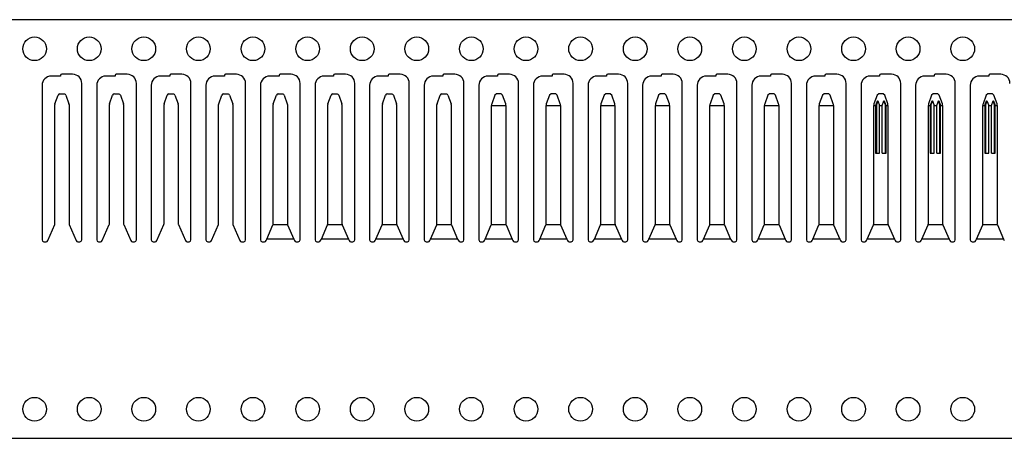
# Model space of a CAD drawing. Header units: inches. Extents: x 1880 to 2363, y -453 to -54.
# Tile 706 of 1056: x 1942.01 to 1944.71, y -67.94 to -66.79. Entities that reach past the tile are written whole.
import ezdxf

# ---------------------------------------------------------------- set-up
doc = ezdxf.new("R2010")
doc.units = ezdxf.units.IN
doc.header["$LTSCALE"] = 0.5
doc.header["$MEASUREMENT"] = 0
doc.linetypes.add('HIDDEN', pattern=[0.225, 0.15, -0.075])
doc.layers.add('APP-M-S', color=30, linetype='Continuous')
doc.layers.add('SID-M-D', color=42, linetype='Continuous')

# ---------------------------------------------------------------- blocks, each defined once
blk = doc.blocks.new('STRIP')
at = {"layer": 'APP-M-S', "linetype": 'Continuous', "lineweight": 25}
for p, q in [((1951.3505, -66.7911), (1936.8505, -66.7911)), ((1942.122, -66.9461), (1942.096, -66.9461)), ((1942.122, -66.9441), (1942.122, -66.9461)), ((1942.155, -66.9411), (1942.125, -66.9411)), ((1942.272, -66.9461), (1942.246, -66.9461)), ((1942.272, -66.9441), (1942.272, -66.9461)), ((1942.305, -66.9411), (1942.275, -66.9411)), ((1942.422, -66.9461), (1942.396, -66.9461)), ((1942.422, -66.9441), (1942.422, -66.9461)), ((1942.455, -66.9411), (1942.425, -66.9411)), ((1942.572, -66.9461), (1942.546, -66.9461)), ((1942.572, -66.9441), (1942.572, -66.9461)), ((1942.605, -66.9411), (1942.575, -66.9411)), ((1942.722, -66.9461), (1942.696, -66.9461)), ((1942.722, -66.9441), (1942.722, -66.9461)), ((1942.755, -66.9411), (1942.725, -66.9411)), ((1942.872, -66.9461), (1942.846, -66.9461)), ((1942.872, -66.9441), (1942.872, -66.9461)), ((1942.905, -66.9411), (1942.875, -66.9411)), ((1943.022, -66.9461), (1942.996, -66.9461)), ((1943.022, -66.9441), (1943.022, -66.9461)), ((1943.055, -66.9411), (1943.025, -66.9411)), ((1943.172, -66.9461), (1943.146, -66.9461)), ((1943.172, -66.9441), (1943.172, -66.9461)), ((1943.205, -66.9411), (1943.175, -66.9411)), ((1943.322, -66.9461), (1943.296, -66.9461)), ((1943.322, -66.9441), (1943.322, -66.9461)), ((1943.355, -66.9411), (1943.325, -66.9411)), ((1943.472, -66.9461), (1943.446, -66.9461)), ((1943.472, -66.9441), (1943.472, -66.9461)), ((1943.505, -66.9411), (1943.475, -66.9411)), ((1943.622, -66.9461), (1943.596, -66.9461)), ((1943.622, -66.9441), (1943.622, -66.9461)), ((1943.655, -66.9411), (1943.625, -66.9411)), ((1943.772, -66.9461), (1943.746, -66.9461)), ((1943.772, -66.9441), (1943.772, -66.9461)), ((1943.805, -66.9411), (1943.775, -66.9411)), ((1943.922, -66.9461), (1943.896, -66.9461)), ((1943.922, -66.9441), (1943.922, -66.9461)), ((1943.955, -66.9411), (1943.925, -66.9411)), ((1944.072, -66.9461), (1944.046, -66.9461)), ((1944.072, -66.9441), (1944.072, -66.9461)), ((1944.105, -66.9411), (1944.075, -66.9411)), ((1944.222, -66.9461), (1944.196, -66.9461)), ((1944.222, -66.9441), (1944.222, -66.9461)), ((1944.255, -66.9411), (1944.225, -66.9411)), ((1944.372, -66.9461), (1944.346, -66.9461)), ((1944.372, -66.9441), (1944.372, -66.9461)), ((1944.405, -66.9411), (1944.375, -66.9411)), ((1944.522, -66.9461), (1944.496, -66.9461)), ((1944.522, -66.9441), (1944.522, -66.9461)), ((1944.555, -66.9411), (1944.525, -66.9411)), ((1944.672, -66.9461), (1944.646, -66.9461)), ((1944.672, -66.9441), (1944.672, -66.9461)), ((1944.705, -66.9411), (1944.675, -66.9411)), ((1942.071, -66.9711), (1942.071, -67.3961)), ((1942.18, -67.3961), (1942.18, -66.9661)), ((1942.221, -66.9711), (1942.221, -67.3961)), ((1942.33, -67.3961), (1942.33, -66.9661)), ((1942.371, -66.9711), (1942.371, -67.3961)), ((1942.48, -67.3961), (1942.48, -66.9661)), ((1942.521, -66.9711), (1942.521, -67.3961)), ((1942.63, -67.3961), (1942.63, -66.9661)), ((1942.671, -66.9711), (1942.671, -67.3961)), ((1942.78, -67.3961), (1942.78, -66.9661)), ((1942.821, -66.9711), (1942.821, -67.3961)), ((1942.93, -67.3961), (1942.93, -66.9661)), ((1942.971, -66.9711), (1942.971, -67.3961)), ((1943.08, -67.3961), (1943.08, -66.9661)), ((1943.121, -66.9711), (1943.121, -67.3961)), ((1943.23, -67.3961), (1943.23, -66.9661)), ((1943.271, -66.9711), (1943.271, -67.3961)), ((1943.38, -67.3961), (1943.38, -66.9661)), ((1943.421, -66.9711), (1943.421, -67.3961)), ((1943.53, -67.3961), (1943.53, -66.9661)), ((1943.571, -66.9711), (1943.571, -67.3961)), ((1943.68, -67.3961), (1943.68, -66.9661)), ((1943.721, -66.9711), (1943.721, -67.3961)), ((1943.83, -67.3961), (1943.83, -66.9661)), ((1943.871, -66.9711), (1943.871, -67.3961)), ((1943.98, -67.3961), (1943.98, -66.9661)), ((1944.021, -66.9711), (1944.021, -67.3961)), ((1944.13, -67.3961), (1944.13, -66.9661)), ((1944.171, -66.9711), (1944.171, -67.3961)), ((1944.28, -67.3961), (1944.28, -66.9661)), ((1944.321, -66.9711), (1944.321, -67.3961)), ((1944.43, -67.3961), (1944.43, -66.9661)), ((1944.471, -66.9711), (1944.471, -67.3961)), ((1944.58, -67.3961), (1944.58, -66.9661)), ((1944.621, -66.9711), (1944.621, -67.3961)), ((1942.1063, -67.022), (1942.1149, -66.9984)), ((1942.1196, -66.9951), (1942.1323, -66.9951)), ((1942.1323, -66.9951), (1942.1331, -66.9954)), ((1942.1361, -66.9984), (1942.1447, -67.022)), ((1942.2563, -67.022), (1942.2649, -66.9984)), ((1942.2696, -66.9951), (1942.2823, -66.9951)), ((1942.2823, -66.9951), (1942.2831, -66.9954)), ((1942.2861, -66.9984), (1942.2947, -67.022)), ((1942.4063, -67.022), (1942.4149, -66.9984)), ((1942.4196, -66.9951), (1942.4323, -66.9951)), ((1942.4323, -66.9951), (1942.4331, -66.9954)), ((1942.4361, -66.9984), (1942.4447, -67.022)), ((1942.5563, -67.022), (1942.5649, -66.9984)), ((1942.5696, -66.9951), (1942.5823, -66.9951)), ((1942.5823, -66.9951), (1942.5831, -66.9954)), ((1942.5861, -66.9984), (1942.5947, -67.022)), ((1942.7063, -67.022), (1942.7149, -66.9984)), ((1942.7196, -66.9951), (1942.7323, -66.9951)), ((1942.7323, -66.9951), (1942.7331, -66.9954)), ((1942.7361, -66.9984), (1942.7447, -67.022)), ((1942.8563, -67.022), (1942.8649, -66.9984)), ((1942.8696, -66.9951), (1942.8823, -66.9951)), ((1942.8823, -66.9951), (1942.8831, -66.9954)), ((1942.8861, -66.9984), (1942.8947, -67.022)), ((1943.0063, -67.022), (1943.0149, -66.9984)), ((1943.0196, -66.9951), (1943.0323, -66.9951)), ((1943.0323, -66.9951), (1943.0331, -66.9954)), ((1943.0361, -66.9984), (1943.0447, -67.022)), ((1943.1563, -67.022), (1943.1649, -66.9984)), ((1943.1696, -66.9951), (1943.1823, -66.9951)), ((1943.1823, -66.9951), (1943.1831, -66.9954)), ((1943.1861, -66.9984), (1943.1947, -67.022)), ((1943.3149, -66.9984), (1943.3063, -67.022)), ((1943.3196, -66.9951), (1943.3149, -66.9984)), ((1943.3323, -66.9951), (1943.3196, -66.9951)), ((1943.3331, -66.9954), (1943.3323, -66.9951)), ((1943.3361, -66.9984), (1943.3331, -66.9954)), ((1943.3447, -67.022), (1943.3361, -66.9984)), ((1943.4649, -66.9984), (1943.4563, -67.022)), ((1943.4696, -66.9951), (1943.4649, -66.9984)), ((1943.4823, -66.9951), (1943.4696, -66.9951)), ((1943.4831, -66.9954), (1943.4823, -66.9951)), ((1943.4861, -66.9984), (1943.4831, -66.9954)), ((1943.4947, -67.022), (1943.4861, -66.9984)), ((1943.6149, -66.9984), (1943.6063, -67.022)), ((1943.6196, -66.9951), (1943.6149, -66.9984)), ((1943.6323, -66.9951), (1943.6196, -66.9951)), ((1943.6331, -66.9954), (1943.6323, -66.9951)), ((1943.6361, -66.9984), (1943.6331, -66.9954)), ((1943.6447, -67.022), (1943.6361, -66.9984)), ((1943.7649, -66.9984), (1943.7563, -67.022)), ((1943.7696, -66.9951), (1943.7649, -66.9984)), ((1943.7823, -66.9951), (1943.7696, -66.9951)), ((1943.7831, -66.9954), (1943.7823, -66.9951)), ((1943.7861, -66.9984), (1943.7831, -66.9954)), ((1943.7947, -67.022), (1943.7861, -66.9984)), ((1943.9149, -66.9984), (1943.9063, -67.022)), ((1943.9196, -66.9951), (1943.9149, -66.9984)), ((1943.9323, -66.9951), (1943.9196, -66.9951)), ((1943.9331, -66.9954), (1943.9323, -66.9951)), ((1943.9361, -66.9984), (1943.9331, -66.9954)), ((1943.9447, -67.022), (1943.9361, -66.9984)), ((1944.0649, -66.9984), (1944.0563, -67.022)), ((1944.0696, -66.9951), (1944.0649, -66.9984)), ((1944.0823, -66.9951), (1944.0696, -66.9951)), ((1944.0831, -66.9954), (1944.0823, -66.9951)), ((1944.0861, -66.9984), (1944.0831, -66.9954)), ((1944.0947, -67.022), (1944.0861, -66.9984)), ((1944.2149, -66.9984), (1944.2063, -67.022)), ((1944.2196, -66.9951), (1944.2149, -66.9984)), ((1944.2323, -66.9951), (1944.2196, -66.9951)), ((1944.2331, -66.9954), (1944.2323, -66.9951)), ((1944.2361, -66.9984), (1944.2331, -66.9954)), ((1944.2447, -67.022), (1944.2361, -66.9984)), ((1944.3649, -66.9984), (1944.3563, -67.022)), ((1944.3696, -66.9951), (1944.3649, -66.9984)), ((1944.3823, -66.9951), (1944.3696, -66.9951)), ((1944.3831, -66.9954), (1944.3823, -66.9951)), ((1944.3861, -66.9984), (1944.3831, -66.9954)), ((1944.3947, -67.022), (1944.3861, -66.9984)), ((1944.5149, -66.9984), (1944.5063, -67.022)), ((1944.5196, -66.9951), (1944.5149, -66.9984)), ((1944.5323, -66.9951), (1944.5196, -66.9951)), ((1944.5331, -66.9954), (1944.5323, -66.9951)), ((1944.5361, -66.9984), (1944.5331, -66.9954)), ((1944.5447, -67.022), (1944.5361, -66.9984)), ((1944.6649, -66.9984), (1944.6563, -67.022)), ((1944.6696, -66.9951), (1944.6649, -66.9984)), ((1944.6823, -66.9951), (1944.6696, -66.9951)), ((1944.6831, -66.9954), (1944.6823, -66.9951)), ((1944.6861, -66.9984), (1944.6831, -66.9954)), ((1944.6947, -67.022), (1944.6861, -66.9984)), ((1942.106, -67.3516), (1942.106, -67.0237)), ((1942.145, -67.0237), (1942.145, -67.3516)), ((1942.256, -67.3516), (1942.256, -67.0237)), ((1942.295, -67.0237), (1942.295, -67.3516)), ((1942.406, -67.3516), (1942.406, -67.0237)), ((1942.445, -67.0237), (1942.445, -67.3516)), ((1942.556, -67.3516), (1942.556, -67.0237)), ((1942.595, -67.0237), (1942.595, -67.3516)), ((1942.706, -67.3516), (1942.706, -67.0237)), ((1942.745, -67.0237), (1942.745, -67.3516)), ((1942.856, -67.3516), (1942.856, -67.0237)), ((1942.895, -67.0237), (1942.895, -67.3516)), ((1943.006, -67.3516), (1943.006, -67.0237)), ((1943.045, -67.0237), (1943.045, -67.3516)), ((1943.156, -67.3516), (1943.156, -67.0237)), ((1943.195, -67.0237), (1943.195, -67.3516)), ((1943.3063, -67.022), (1943.306, -67.0237)), ((1943.306, -67.0237), (1943.306, -67.027)), ((1943.306, -67.027), (1943.345, -67.027)), ((1943.306, -67.3516), (1943.306, -67.027)), ((1943.345, -67.0237), (1943.3447, -67.022)), ((1943.345, -67.027), (1943.345, -67.0237)), ((1943.345, -67.027), (1943.345, -67.3516)), ((1943.4563, -67.022), (1943.456, -67.0237)), ((1943.456, -67.0237), (1943.456, -67.027)), ((1943.456, -67.3516), (1943.456, -67.027)), ((1943.456, -67.027), (1943.495, -67.027)), ((1943.495, -67.0237), (1943.4947, -67.022)), ((1943.495, -67.027), (1943.495, -67.0237)), ((1943.495, -67.027), (1943.495, -67.3516)), ((1943.6063, -67.022), (1943.606, -67.0237)), ((1943.606, -67.0237), (1943.606, -67.027)), ((1943.606, -67.3516), (1943.606, -67.027)), ((1943.606, -67.027), (1943.645, -67.027)), ((1943.645, -67.0237), (1943.6447, -67.022)), ((1943.645, -67.027), (1943.645, -67.0237)), ((1943.645, -67.027), (1943.645, -67.3516)), ((1943.7563, -67.022), (1943.756, -67.0237)), ((1943.756, -67.0237), (1943.756, -67.027)), ((1943.756, -67.027), (1943.795, -67.027)), ((1943.756, -67.3516), (1943.756, -67.027)), ((1943.795, -67.0237), (1943.7947, -67.022)), ((1943.795, -67.027), (1943.795, -67.0237)), ((1943.795, -67.027), (1943.795, -67.3516)), ((1943.9063, -67.022), (1943.906, -67.0237)), ((1943.906, -67.0237), (1943.906, -67.027)), ((1943.906, -67.027), (1943.945, -67.027)), ((1943.906, -67.3516), (1943.906, -67.027)), ((1943.945, -67.0237), (1943.9447, -67.022)), ((1943.945, -67.027), (1943.945, -67.0237)), ((1943.945, -67.027), (1943.945, -67.3516)), ((1944.0563, -67.022), (1944.056, -67.0237)), ((1944.056, -67.0237), (1944.056, -67.027)), ((1944.056, -67.3516), (1944.056, -67.027)), ((1944.056, -67.027), (1944.095, -67.027)), ((1944.095, -67.0237), (1944.0947, -67.022)), ((1944.095, -67.027), (1944.095, -67.0237)), ((1944.095, -67.027), (1944.095, -67.3516)), ((1944.2063, -67.022), (1944.206, -67.0237)), ((1944.206, -67.0237), (1944.206, -67.027)), ((1944.206, -67.027), (1944.245, -67.027)), ((1944.206, -67.3516), (1944.206, -67.027)), ((1944.245, -67.0237), (1944.2447, -67.022)), ((1944.245, -67.027), (1944.245, -67.0237)), ((1944.245, -67.027), (1944.245, -67.3516)), ((1944.3563, -67.022), (1944.356, -67.0237)), ((1944.356, -67.0237), (1944.356, -67.027)), ((1944.356, -67.3516), (1944.356, -67.027)), ((1944.356, -67.027), (1944.3612, -67.027)), ((1944.3612, -67.027), (1944.3612, -67.1574)), ((1944.3625, -67.0238), (1944.3661, -67.0139)), ((1944.3625, -67.0238), (1944.3625, -67.1574)), ((1944.364, -67.0242), (1944.3661, -67.0184)), ((1944.364, -67.1574), (1944.364, -67.0242)), ((1944.3661, -67.0139), (1944.3671, -67.0139)), ((1944.3661, -67.0139), (1944.3661, -67.0184)), ((1944.3661, -67.0184), (1944.3671, -67.0157)), ((1944.3671, -67.0139), (1944.3719, -67.027)), ((1944.3671, -67.0139), (1944.3671, -67.0157)), ((1944.3719, -67.1574), (1944.3719, -67.027)), ((1944.3719, -67.027), (1944.3792, -67.027)), ((1944.3792, -67.027), (1944.3839, -67.0139)), ((1944.3792, -67.1574), (1944.3792, -67.027)), ((1944.3839, -67.0139), (1944.3849, -67.0139)), ((1944.3839, -67.0139), (1944.3839, -67.0157)), ((1944.3839, -67.0157), (1944.3849, -67.0184)), ((1944.3849, -67.0139), (1944.3885, -67.0238)), ((1944.3849, -67.0139), (1944.3849, -67.0184)), ((1944.3849, -67.0184), (1944.387, -67.0242)), ((1944.387, -67.0242), (1944.387, -67.1574)), ((1944.3885, -67.0238), (1944.3885, -67.1574)), ((1944.3898, -67.1574), (1944.3898, -67.027)), ((1944.3898, -67.027), (1944.395, -67.027)), ((1944.395, -67.0237), (1944.3947, -67.022)), ((1944.395, -67.027), (1944.395, -67.0237)), ((1944.395, -67.027), (1944.395, -67.3516)), ((1944.5063, -67.022), (1944.506, -67.0237)), ((1944.506, -67.0237), (1944.506, -67.027)), ((1944.506, -67.3516), (1944.506, -67.027)), ((1944.506, -67.027), (1944.5112, -67.027)), ((1944.5112, -67.027), (1944.5112, -67.1574)), ((1944.5125, -67.0238), (1944.5161, -67.0139)), ((1944.5125, -67.0238), (1944.5125, -67.1574)), ((1944.514, -67.0242), (1944.5161, -67.0184)), ((1944.514, -67.1574), (1944.514, -67.0242)), ((1944.5161, -67.0139), (1944.5171, -67.0139)), ((1944.5161, -67.0139), (1944.5161, -67.0184)), ((1944.5161, -67.0184), (1944.5171, -67.0157)), ((1944.5171, -67.0139), (1944.5219, -67.027)), ((1944.5171, -67.0139), (1944.5171, -67.0157)), ((1944.5219, -67.1574), (1944.5219, -67.027)), ((1944.5219, -67.027), (1944.5292, -67.027)), ((1944.5292, -67.027), (1944.5339, -67.0139)), ((1944.5292, -67.1574), (1944.5292, -67.027)), ((1944.5339, -67.0139), (1944.5339, -67.0157)), ((1944.5339, -67.0139), (1944.5349, -67.0139)), ((1944.5339, -67.0157), (1944.5349, -67.0184)), ((1944.5349, -67.0139), (1944.5385, -67.0238)), ((1944.5349, -67.0139), (1944.5349, -67.0184)), ((1944.5349, -67.0184), (1944.537, -67.0242)), ((1944.537, -67.0242), (1944.537, -67.1574)), ((1944.5385, -67.0238), (1944.5385, -67.1574)), ((1944.5398, -67.1574), (1944.5398, -67.027)), ((1944.5398, -67.027), (1944.545, -67.027)), ((1944.545, -67.0237), (1944.5447, -67.022)), ((1944.545, -67.027), (1944.545, -67.0237)), ((1944.545, -67.027), (1944.545, -67.3516)), ((1944.6563, -67.022), (1944.656, -67.0237)), ((1944.656, -67.0237), (1944.656, -67.027)), ((1944.656, -67.027), (1944.6612, -67.027)), ((1944.656, -67.3516), (1944.656, -67.027)), ((1944.6612, -67.027), (1944.6612, -67.1574)), ((1944.6625, -67.0238), (1944.6661, -67.0139)), ((1944.6625, -67.0238), (1944.6625, -67.1574)), ((1944.664, -67.0242), (1944.6661, -67.0184)), ((1944.664, -67.1574), (1944.664, -67.0242)), ((1944.6661, -67.0139), (1944.6671, -67.0139)), ((1944.6661, -67.0139), (1944.6661, -67.0184)), ((1944.6661, -67.0184), (1944.6671, -67.0157)), ((1944.6671, -67.0139), (1944.6719, -67.027)), ((1944.6671, -67.0139), (1944.6671, -67.0157)), ((1944.6719, -67.1574), (1944.6719, -67.027)), ((1944.6719, -67.027), (1944.6792, -67.027)), ((1944.6792, -67.027), (1944.6839, -67.0139)), ((1944.6792, -67.1574), (1944.6792, -67.027)), ((1944.6839, -67.0139), (1944.6849, -67.0139)), ((1944.6839, -67.0139), (1944.6839, -67.0157)), ((1944.6839, -67.0157), (1944.6849, -67.0184)), ((1944.6849, -67.0139), (1944.6885, -67.0238)), ((1944.6849, -67.0139), (1944.6849, -67.0184)), ((1944.6849, -67.0184), (1944.687, -67.0242)), ((1944.687, -67.0242), (1944.687, -67.1574)), ((1944.6885, -67.0238), (1944.6885, -67.1574)), ((1944.6898, -67.1574), (1944.6898, -67.027)), ((1944.6898, -67.027), (1944.695, -67.027)), ((1944.695, -67.0237), (1944.6947, -67.022)), ((1944.695, -67.027), (1944.695, -67.0237)), ((1944.695, -67.027), (1944.695, -67.3516)), ((1944.3612, -67.1574), (1944.3719, -67.1574)), ((1944.3792, -67.1574), (1944.3898, -67.1574)), ((1944.5112, -67.1574), (1944.5219, -67.1574)), ((1944.5292, -67.1574), (1944.5398, -67.1574)), ((1944.6612, -67.1574), (1944.6719, -67.1574)), ((1944.6792, -67.1574), (1944.6898, -67.1574)), ((1942.0864, -67.3981), (1942.1056, -67.3535)), ((1942.1454, -67.3535), (1942.1647, -67.3981)), ((1942.2364, -67.3981), (1942.2556, -67.3535)), ((1942.2954, -67.3535), (1942.3147, -67.3981)), ((1942.3864, -67.3981), (1942.4056, -67.3535)), ((1942.4454, -67.3535), (1942.4647, -67.3981)), ((1942.5364, -67.3981), (1942.5556, -67.3535)), ((1942.5954, -67.3535), (1942.6147, -67.3981)), ((1942.6883, -67.3936), (1942.7053, -67.3543)), ((1942.7053, -67.3543), (1942.7056, -67.3535)), ((1942.7457, -67.3543), (1942.7053, -67.3543)), ((1942.7454, -67.3535), (1942.7457, -67.3543)), ((1942.7457, -67.3543), (1942.7628, -67.3936)), ((1942.8383, -67.3936), (1942.8553, -67.3543)), ((1942.8553, -67.3543), (1942.8556, -67.3535)), ((1942.8957, -67.3543), (1942.8553, -67.3543)), ((1942.8954, -67.3535), (1942.8957, -67.3543)), ((1942.8957, -67.3543), (1942.9128, -67.3936)), ((1942.9883, -67.3936), (1943.0053, -67.3543)), ((1943.0053, -67.3543), (1943.0056, -67.3535)), ((1943.0457, -67.3543), (1943.0053, -67.3543)), ((1943.0454, -67.3535), (1943.0457, -67.3543)), ((1943.0457, -67.3543), (1943.0628, -67.3936)), ((1943.1383, -67.3936), (1943.1553, -67.3543)), ((1943.1553, -67.3543), (1943.1556, -67.3535)), ((1943.1957, -67.3543), (1943.1553, -67.3543)), ((1943.1954, -67.3535), (1943.1957, -67.3543)), ((1943.1957, -67.3543), (1943.2128, -67.3936)), ((1943.2883, -67.3936), (1943.3053, -67.3543)), ((1943.3053, -67.3543), (1943.3056, -67.3535)), ((1943.3457, -67.3543), (1943.3053, -67.3543)), ((1943.3454, -67.3535), (1943.3457, -67.3543)), ((1943.3457, -67.3543), (1943.3628, -67.3936)), ((1943.4383, -67.3936), (1943.4553, -67.3543)), ((1943.4553, -67.3543), (1943.4556, -67.3535)), ((1943.4957, -67.3543), (1943.4553, -67.3543)), ((1943.4954, -67.3535), (1943.4957, -67.3543)), ((1943.4957, -67.3543), (1943.5128, -67.3936)), ((1943.5883, -67.3936), (1943.6053, -67.3543)), ((1943.6053, -67.3543), (1943.6056, -67.3535)), ((1943.6457, -67.3543), (1943.6053, -67.3543)), ((1943.6454, -67.3535), (1943.6457, -67.3543)), ((1943.6457, -67.3543), (1943.6628, -67.3936)), ((1943.7383, -67.3936), (1943.7553, -67.3543)), ((1943.7553, -67.3543), (1943.7556, -67.3535)), ((1943.7957, -67.3543), (1943.7553, -67.3543)), ((1943.7954, -67.3535), (1943.7957, -67.3543)), ((1943.7957, -67.3543), (1943.8128, -67.3936)), ((1943.8883, -67.3936), (1943.9053, -67.3543)), ((1943.9053, -67.3543), (1943.9056, -67.3535)), ((1943.9457, -67.3543), (1943.9053, -67.3543)), ((1943.9454, -67.3535), (1943.9457, -67.3543)), ((1943.9457, -67.3543), (1943.9628, -67.3936)), ((1944.0383, -67.3936), (1944.0553, -67.3543)), ((1944.0553, -67.3543), (1944.0556, -67.3535)), ((1944.0957, -67.3543), (1944.0553, -67.3543)), ((1944.0954, -67.3535), (1944.0957, -67.3543)), ((1944.0957, -67.3543), (1944.1128, -67.3936)), ((1944.1883, -67.3936), (1944.2053, -67.3543)), ((1944.2053, -67.3543), (1944.2056, -67.3535)), ((1944.2457, -67.3543), (1944.2053, -67.3543)), ((1944.2454, -67.3535), (1944.2457, -67.3543)), ((1944.2457, -67.3543), (1944.2628, -67.3936)), ((1944.3383, -67.3936), (1944.3553, -67.3543)), ((1944.3553, -67.3543), (1944.3556, -67.3535)), ((1944.3957, -67.3543), (1944.3553, -67.3543)), ((1944.3954, -67.3535), (1944.3957, -67.3543)), ((1944.3957, -67.3543), (1944.4128, -67.3936)), ((1944.4883, -67.3936), (1944.5053, -67.3543)), ((1944.5053, -67.3543), (1944.5056, -67.3535)), ((1944.5457, -67.3543), (1944.5053, -67.3543)), ((1944.5454, -67.3535), (1944.5457, -67.3543)), ((1944.5457, -67.3543), (1944.5628, -67.3936)), ((1944.6383, -67.3936), (1944.6553, -67.3543)), ((1944.6553, -67.3543), (1944.6556, -67.3535)), ((1944.6957, -67.3543), (1944.6553, -67.3543)), ((1944.6954, -67.3535), (1944.6957, -67.3543)), ((1944.6957, -67.3543), (1944.7128, -67.3936)), ((1942.076, -67.4011), (1942.0818, -67.4011)), ((1942.1693, -67.4011), (1942.175, -67.4011)), ((1942.226, -67.4011), (1942.2318, -67.4011)), ((1942.3193, -67.4011), (1942.325, -67.4011)), ((1942.376, -67.4011), (1942.3818, -67.4011)), ((1942.4693, -67.4011), (1942.475, -67.4011)), ((1942.526, -67.4011), (1942.5318, -67.4011)), ((1942.6193, -67.4011), (1942.625, -67.4011)), ((1942.676, -67.4011), (1942.6818, -67.4011)), ((1942.6864, -67.3981), (1942.6883, -67.3936)), ((1942.7628, -67.3936), (1942.6883, -67.3936)), ((1942.7628, -67.3936), (1942.7647, -67.3981)), ((1942.7693, -67.4011), (1942.775, -67.4011)), ((1942.826, -67.4011), (1942.8318, -67.4011)), ((1942.8364, -67.3981), (1942.8383, -67.3936)), ((1942.9128, -67.3936), (1942.8383, -67.3936)), ((1942.9128, -67.3936), (1942.9147, -67.3981)), ((1942.9193, -67.4011), (1942.925, -67.4011)), ((1942.976, -67.4011), (1942.9818, -67.4011)), ((1942.9864, -67.3981), (1942.9883, -67.3936)), ((1943.0628, -67.3936), (1942.9883, -67.3936)), ((1943.0628, -67.3936), (1943.0647, -67.3981)), ((1943.0693, -67.4011), (1943.075, -67.4011)), ((1943.126, -67.4011), (1943.1318, -67.4011)), ((1943.1364, -67.3981), (1943.1383, -67.3936)), ((1943.2128, -67.3936), (1943.1383, -67.3936)), ((1943.2128, -67.3936), (1943.2147, -67.3981)), ((1943.2193, -67.4011), (1943.225, -67.4011)), ((1943.276, -67.4011), (1943.2818, -67.4011)), ((1943.2864, -67.3981), (1943.2883, -67.3936)), ((1943.3628, -67.3936), (1943.2883, -67.3936)), ((1943.3628, -67.3936), (1943.3647, -67.3981)), ((1943.3693, -67.4011), (1943.375, -67.4011)), ((1943.426, -67.4011), (1943.4318, -67.4011)), ((1943.4364, -67.3981), (1943.4383, -67.3936)), ((1943.5128, -67.3936), (1943.4383, -67.3936)), ((1943.5128, -67.3936), (1943.5147, -67.3981)), ((1943.5193, -67.4011), (1943.525, -67.4011)), ((1943.576, -67.4011), (1943.5818, -67.4011)), ((1943.5864, -67.3981), (1943.5883, -67.3936)), ((1943.6628, -67.3936), (1943.5883, -67.3936)), ((1943.6628, -67.3936), (1943.6647, -67.3981)), ((1943.6693, -67.4011), (1943.675, -67.4011)), ((1943.726, -67.4011), (1943.7318, -67.4011)), ((1943.7364, -67.3981), (1943.7383, -67.3936)), ((1943.8128, -67.3936), (1943.7383, -67.3936)), ((1943.8128, -67.3936), (1943.8147, -67.3981)), ((1943.8193, -67.4011), (1943.825, -67.4011)), ((1943.876, -67.4011), (1943.8818, -67.4011)), ((1943.8864, -67.3981), (1943.8883, -67.3936)), ((1943.9628, -67.3936), (1943.8883, -67.3936)), ((1943.9628, -67.3936), (1943.9647, -67.3981)), ((1943.9693, -67.4011), (1943.975, -67.4011)), ((1944.026, -67.4011), (1944.0318, -67.4011)), ((1944.0364, -67.3981), (1944.0383, -67.3936)), ((1944.1128, -67.3936), (1944.0383, -67.3936)), ((1944.1128, -67.3936), (1944.1147, -67.3981)), ((1944.1193, -67.4011), (1944.125, -67.4011)), ((1944.176, -67.4011), (1944.1818, -67.4011)), ((1944.1864, -67.3981), (1944.1883, -67.3936)), ((1944.2628, -67.3936), (1944.1883, -67.3936)), ((1944.2628, -67.3936), (1944.2647, -67.3981)), ((1944.2693, -67.4011), (1944.275, -67.4011)), ((1944.326, -67.4011), (1944.3318, -67.4011)), ((1944.3364, -67.3981), (1944.3383, -67.3936)), ((1944.4128, -67.3936), (1944.3383, -67.3936)), ((1944.4128, -67.3936), (1944.4147, -67.3981)), ((1944.4193, -67.4011), (1944.425, -67.4011)), ((1944.476, -67.4011), (1944.4818, -67.4011)), ((1944.4864, -67.3981), (1944.4883, -67.3936)), ((1944.5628, -67.3936), (1944.4883, -67.3936)), ((1944.5628, -67.3936), (1944.5647, -67.3981)), ((1944.5693, -67.4011), (1944.575, -67.4011)), ((1944.626, -67.4011), (1944.6318, -67.4011)), ((1944.6364, -67.3981), (1944.6383, -67.3936)), ((1944.7128, -67.3936), (1944.6383, -67.3936)), ((1944.7128, -67.3936), (1944.7147, -67.3981)), ((1936.8505, -67.9411), (1951.3505, -67.9411))]:
    blk.add_line(p, q, dxfattribs=at)
at = {"layer": 'APP-M-S', "linetype": 'HIDDEN', "lineweight": 18}
for p, q in [((1944.3614, -67.027), (1944.3612, -67.027)), ((1944.3614, -67.027), (1944.3625, -67.0238)), ((1944.3614, -67.027), (1944.3614, -67.1574)), ((1944.3885, -67.0238), (1944.3897, -67.027)), ((1944.3897, -67.1574), (1944.3897, -67.027)), ((1944.3898, -67.027), (1944.3897, -67.027)), ((1944.5114, -67.027), (1944.5112, -67.027)), ((1944.5114, -67.027), (1944.5125, -67.0238)), ((1944.5114, -67.027), (1944.5114, -67.1574)), ((1944.5385, -67.0238), (1944.5397, -67.027)), ((1944.5397, -67.1574), (1944.5397, -67.027)), ((1944.5398, -67.027), (1944.5397, -67.027)), ((1944.6614, -67.027), (1944.6612, -67.027)), ((1944.6614, -67.027), (1944.6625, -67.0238)), ((1944.6614, -67.027), (1944.6614, -67.1574)), ((1944.6885, -67.0238), (1944.6897, -67.027)), ((1944.6897, -67.1574), (1944.6897, -67.027)), ((1944.6898, -67.027), (1944.6897, -67.027)), ((1944.364, -67.1574), (1944.3614, -67.1574)), ((1944.3719, -67.1574), (1944.364, -67.1574)), ((1944.387, -67.1574), (1944.3792, -67.1574)), ((1944.3897, -67.1574), (1944.387, -67.1574)), ((1944.514, -67.1574), (1944.5114, -67.1574)), ((1944.5219, -67.1574), (1944.514, -67.1574)), ((1944.537, -67.1574), (1944.5292, -67.1574)), ((1944.5397, -67.1574), (1944.537, -67.1574)), ((1944.664, -67.1574), (1944.6614, -67.1574)), ((1944.6719, -67.1574), (1944.664, -67.1574)), ((1944.687, -67.1574), (1944.6792, -67.1574)), ((1944.6897, -67.1574), (1944.687, -67.1574))]:
    blk.add_line(p, q, dxfattribs=at)
at = {"layer": 'APP-M-S', "linetype": 'Continuous', "lineweight": 25}
for centre in [(1942.0505, -66.8711), (1942.2005, -66.8711), (1942.3505, -66.8711), (1942.5005, -66.8711), (1942.6505, -66.8711), (1942.8005, -66.8711), (1942.9505, -66.8711), (1943.1005, -66.8711), (1943.2505, -66.8711), (1943.4005, -66.8711), (1943.5505, -66.8711), (1943.7005, -66.8711), (1943.8505, -66.8711), (1944.0005, -66.8711), (1944.1505, -66.8711), (1944.3005, -66.8711), (1944.4505, -66.8711), (1944.6005, -66.8711), (1942.0505, -67.8611), (1942.2005, -67.8611), (1942.3505, -67.8611), (1942.5005, -67.8611), (1942.6505, -67.8611), (1942.8005, -67.8611), (1942.9505, -67.8611), (1943.1005, -67.8611), (1943.2505, -67.8611), (1943.4005, -67.8611), (1943.5505, -67.8611), (1943.7005, -67.8611), (1943.8505, -67.8611), (1944.0005, -67.8611), (1944.1505, -67.8611), (1944.3005, -67.8611), (1944.4505, -67.8611), (1944.6005, -67.8611)]:
    blk.add_circle(centre, 0.0325, dxfattribs=at)
for centre, radius, start, end in [((1942.096, -66.9711), 0.025, 90, 180), ((1942.125, -66.9441), 0.003, 90, 180), ((1942.155, -66.9661), 0.025, 0, 90), ((1942.246, -66.9711), 0.025, 90, 180), ((1942.275, -66.9441), 0.003, 90, 180), ((1942.305, -66.9661), 0.025, 0, 90), ((1942.396, -66.9711), 0.025, 90, 180), ((1942.425, -66.9441), 0.003, 90, 180), ((1942.455, -66.9661), 0.025, 0, 90), ((1942.546, -66.9711), 0.025, 90, 180), ((1942.575, -66.9441), 0.003, 90, 180), ((1942.605, -66.9661), 0.025, 0, 90), ((1942.696, -66.9711), 0.025, 90, 180), ((1942.725, -66.9441), 0.003, 90, 180), ((1942.755, -66.9661), 0.025, 0, 90), ((1942.846, -66.9711), 0.025, 90, 180), ((1942.875, -66.9441), 0.003, 90, 180), ((1942.905, -66.9661), 0.025, 0, 90), ((1942.996, -66.9711), 0.025, 90, 180), ((1943.025, -66.9441), 0.003, 90, 180), ((1943.055, -66.9661), 0.025, 0, 90), ((1943.146, -66.9711), 0.025, 90, 180), ((1943.175, -66.9441), 0.003, 90, 180), ((1943.205, -66.9661), 0.025, 0, 90), ((1943.296, -66.9711), 0.025, 90, 180), ((1943.325, -66.9441), 0.003, 90, 180), ((1943.355, -66.9661), 0.025, 0, 90), ((1943.446, -66.9711), 0.025, 90, 180), ((1943.475, -66.9441), 0.003, 90, 180), ((1943.505, -66.9661), 0.025, 0, 90), ((1943.596, -66.9711), 0.025, 90, 180), ((1943.625, -66.9441), 0.003, 90, 180), ((1943.655, -66.9661), 0.025, 0, 90), ((1943.746, -66.9711), 0.025, 90, 180), ((1943.775, -66.9441), 0.003, 90, 180), ((1943.805, -66.9661), 0.025, 0, 90), ((1943.896, -66.9711), 0.025, 90, 180), ((1943.925, -66.9441), 0.003, 90, 180), ((1943.955, -66.9661), 0.025, 0, 90), ((1944.046, -66.9711), 0.025, 90, 180), ((1944.075, -66.9441), 0.003, 90, 180), ((1944.105, -66.9661), 0.025, 0, 90), ((1944.196, -66.9711), 0.025, 90, 180), ((1944.225, -66.9441), 0.003, 90, 180), ((1944.255, -66.9661), 0.025, 0, 90), ((1944.346, -66.9711), 0.025, 90, 180), ((1944.375, -66.9441), 0.003, 90, 180), ((1944.405, -66.9661), 0.025, 0, 90), ((1944.496, -66.9711), 0.025, 90, 180), ((1944.525, -66.9441), 0.003, 90, 180), ((1944.555, -66.9661), 0.025, 0, 90), ((1944.646, -66.9711), 0.025, 90, 180), ((1944.675, -66.9441), 0.003, 90, 180), ((1944.705, -66.9661), 0.025, 0, 90), ((1942.1196, -67.0001), 0.005, 90, 160), ((1942.1314, -67.0001), 0.005, 20, 70), ((1942.2696, -67.0001), 0.005, 90, 160), ((1942.2814, -67.0001), 0.005, 20, 70), ((1942.4196, -67.0001), 0.005, 90, 160), ((1942.4314, -67.0001), 0.005, 20, 70), ((1942.5696, -67.0001), 0.005, 90, 160), ((1942.5814, -67.0001), 0.005, 20, 70), ((1942.7196, -67.0001), 0.005, 90, 160), ((1942.7314, -67.0001), 0.005, 20, 70), ((1942.8696, -67.0001), 0.005, 90, 160), ((1942.8814, -67.0001), 0.005, 20, 70), ((1943.0196, -67.0001), 0.005, 90, 160), ((1943.0314, -67.0001), 0.005, 20, 70), ((1943.1696, -67.0001), 0.005, 90, 160), ((1943.1814, -67.0001), 0.005, 20, 70), ((1942.111, -67.0237), 0.005, 160, 180), ((1942.14, -67.0237), 0.005, 0, 20), ((1942.261, -67.0237), 0.005, 160, 180), ((1942.29, -67.0237), 0.005, 0, 20), ((1942.411, -67.0237), 0.005, 160, 180), ((1942.44, -67.0237), 0.005, 0, 20), ((1942.561, -67.0237), 0.005, 160, 180), ((1942.59, -67.0237), 0.005, 0, 20), ((1942.711, -67.0237), 0.005, 160, 180), ((1942.74, -67.0237), 0.005, 0, 20), ((1942.861, -67.0237), 0.005, 160, 180), ((1942.89, -67.0237), 0.005, 0, 20), ((1943.011, -67.0237), 0.005, 160, 180), ((1943.04, -67.0237), 0.005, 0, 20), ((1943.161, -67.0237), 0.005, 160, 180), ((1943.19, -67.0237), 0.005, 0, 20), ((1942.101, -67.3516), 0.005, 336.6115, 0), ((1942.15, -67.3516), 0.005, 180, 203.3885), ((1942.251, -67.3516), 0.005, 336.6115, 0), ((1942.3, -67.3516), 0.005, 180, 203.3885), ((1942.401, -67.3516), 0.005, 336.6115, 0), ((1942.45, -67.3516), 0.005, 180, 203.3885), ((1942.551, -67.3516), 0.005, 336.6115, 0), ((1942.6, -67.3516), 0.005, 180, 203.3885), ((1942.701, -67.3516), 0.005, 336.6115, 0), ((1942.75, -67.3516), 0.005, 180, 203.3885), ((1942.851, -67.3516), 0.005, 336.6115, 0), ((1942.9, -67.3516), 0.005, 180, 203.3885), ((1943.001, -67.3516), 0.005, 336.6115, 0), ((1943.05, -67.3516), 0.005, 180, 203.3885), ((1943.151, -67.3516), 0.005, 336.6115, 0), ((1943.2, -67.3516), 0.005, 180, 203.3885), ((1943.301, -67.3516), 0.005, 336.6115, 0), ((1943.35, -67.3516), 0.005, 180, 203.3885), ((1943.451, -67.3516), 0.005, 336.6115, 0), ((1943.5, -67.3516), 0.005, 180, 203.3885), ((1943.601, -67.3516), 0.005, 336.6115, 0), ((1943.65, -67.3516), 0.005, 180, 203.3885), ((1943.751, -67.3516), 0.005, 336.6115, 0), ((1943.8, -67.3516), 0.005, 180, 203.3885), ((1943.901, -67.3516), 0.005, 336.6115, 0), ((1943.95, -67.3516), 0.005, 180, 203.3885), ((1944.051, -67.3516), 0.005, 336.6115, 0), ((1944.1, -67.3516), 0.005, 180, 203.3885), ((1944.201, -67.3516), 0.005, 336.6115, 0), ((1944.25, -67.3516), 0.005, 180, 203.3885), ((1944.351, -67.3516), 0.005, 336.6115, 0), ((1944.4, -67.3516), 0.005, 180, 203.3885), ((1944.501, -67.3516), 0.005, 336.6115, 0), ((1944.55, -67.3516), 0.005, 180, 203.3885), ((1944.651, -67.3516), 0.005, 336.6115, 0), ((1944.7, -67.3516), 0.005, 180, 203.3885), ((1942.076, -67.3961), 0.005, 180, 270), ((1942.0818, -67.3961), 0.005, 270, 336.6115), ((1942.1693, -67.3961), 0.005, 203.3885, 270), ((1942.175, -67.3961), 0.005, 270, 0), ((1942.226, -67.3961), 0.005, 180, 270), ((1942.2318, -67.3961), 0.005, 270, 336.6115), ((1942.3193, -67.3961), 0.005, 203.3885, 270), ((1942.325, -67.3961), 0.005, 270, 0), ((1942.376, -67.3961), 0.005, 180, 270), ((1942.3818, -67.3961), 0.005, 270, 336.6115), ((1942.4693, -67.3961), 0.005, 203.3885, 270), ((1942.475, -67.3961), 0.005, 270, 0), ((1942.526, -67.3961), 0.005, 180, 270), ((1942.5318, -67.3961), 0.005, 270, 336.6115), ((1942.6193, -67.3961), 0.005, 203.3885, 270), ((1942.625, -67.3961), 0.005, 270, 0), ((1942.676, -67.3961), 0.005, 180, 270), ((1942.6818, -67.3961), 0.005, 270, 336.6115), ((1942.7693, -67.3961), 0.005, 203.3885, 270), ((1942.775, -67.3961), 0.005, 270, 0), ((1942.826, -67.3961), 0.005, 180, 270), ((1942.8318, -67.3961), 0.005, 270, 336.6115), ((1942.9193, -67.3961), 0.005, 203.3885, 270), ((1942.925, -67.3961), 0.005, 270, 0), ((1942.976, -67.3961), 0.005, 180, 270), ((1942.9818, -67.3961), 0.005, 270, 336.6115), ((1943.0693, -67.3961), 0.005, 203.3885, 270), ((1943.075, -67.3961), 0.005, 270, 0), ((1943.126, -67.3961), 0.005, 180, 270), ((1943.1318, -67.3961), 0.005, 270, 336.6115), ((1943.2193, -67.3961), 0.005, 203.3885, 270), ((1943.225, -67.3961), 0.005, 270, 0), ((1943.276, -67.3961), 0.005, 180, 270), ((1943.2818, -67.3961), 0.005, 270, 336.6115), ((1943.3693, -67.3961), 0.005, 203.3885, 270), ((1943.375, -67.3961), 0.005, 270, 0), ((1943.426, -67.3961), 0.005, 180, 270), ((1943.4318, -67.3961), 0.005, 270, 336.6115), ((1943.5193, -67.3961), 0.005, 203.3885, 270), ((1943.525, -67.3961), 0.005, 270, 0), ((1943.576, -67.3961), 0.005, 180, 270), ((1943.5818, -67.3961), 0.005, 270, 336.6115), ((1943.6693, -67.3961), 0.005, 203.3885, 270), ((1943.675, -67.3961), 0.005, 270, 0), ((1943.726, -67.3961), 0.005, 180, 270), ((1943.7318, -67.3961), 0.005, 270, 336.6115), ((1943.8193, -67.3961), 0.005, 203.3885, 270), ((1943.825, -67.3961), 0.005, 270, 0), ((1943.876, -67.3961), 0.005, 180, 270), ((1943.8818, -67.3961), 0.005, 270, 336.6115), ((1943.9693, -67.3961), 0.005, 203.3885, 270), ((1943.975, -67.3961), 0.005, 270, 0), ((1944.026, -67.3961), 0.005, 180, 270), ((1944.0318, -67.3961), 0.005, 270, 336.6115), ((1944.1193, -67.3961), 0.005, 203.3885, 270), ((1944.125, -67.3961), 0.005, 270, 0), ((1944.176, -67.3961), 0.005, 180, 270), ((1944.1818, -67.3961), 0.005, 270, 336.6115), ((1944.2693, -67.3961), 0.005, 203.3885, 270), ((1944.275, -67.3961), 0.005, 270, 0), ((1944.326, -67.3961), 0.005, 180, 270), ((1944.3318, -67.3961), 0.005, 270, 336.6115), ((1944.4193, -67.3961), 0.005, 203.3885, 270), ((1944.425, -67.3961), 0.005, 270, 0), ((1944.476, -67.3961), 0.005, 180, 270), ((1944.4818, -67.3961), 0.005, 270, 336.6115), ((1944.5693, -67.3961), 0.005, 203.3885, 270), ((1944.575, -67.3961), 0.005, 270, 0), ((1944.626, -67.3961), 0.005, 180, 270), ((1944.6318, -67.3961), 0.005, 270, 336.6115)]:
    blk.add_arc(centre, radius, start, end, dxfattribs=at)
for centre, start_param, end_param in [((1944.3519, -66.9947), 3.812167, 3.926991), ((1944.3991, -66.9947), 2.356194, 2.471018), ((1944.5019, -66.9947), 3.812167, 3.926991), ((1944.5491, -66.9947), 2.356194, 2.471018), ((1944.6519, -66.9947), 3.812167, 3.926991), ((1944.6991, -66.9947), 2.356194, 2.471018)]:
    blk.add_ellipse(centre, major_axis=(0, 0.0412), ratio=0.36397, start_param=start_param, end_param=end_param, dxfattribs=at)

msp = doc.modelspace()

# ---------------------------------------------------------------- block references
at = {"layer": 'SID-M-D'}
msp.add_blockref('STRIP', (0, 0), dxfattribs=at)

doc.saveas('drawing.dxf')
